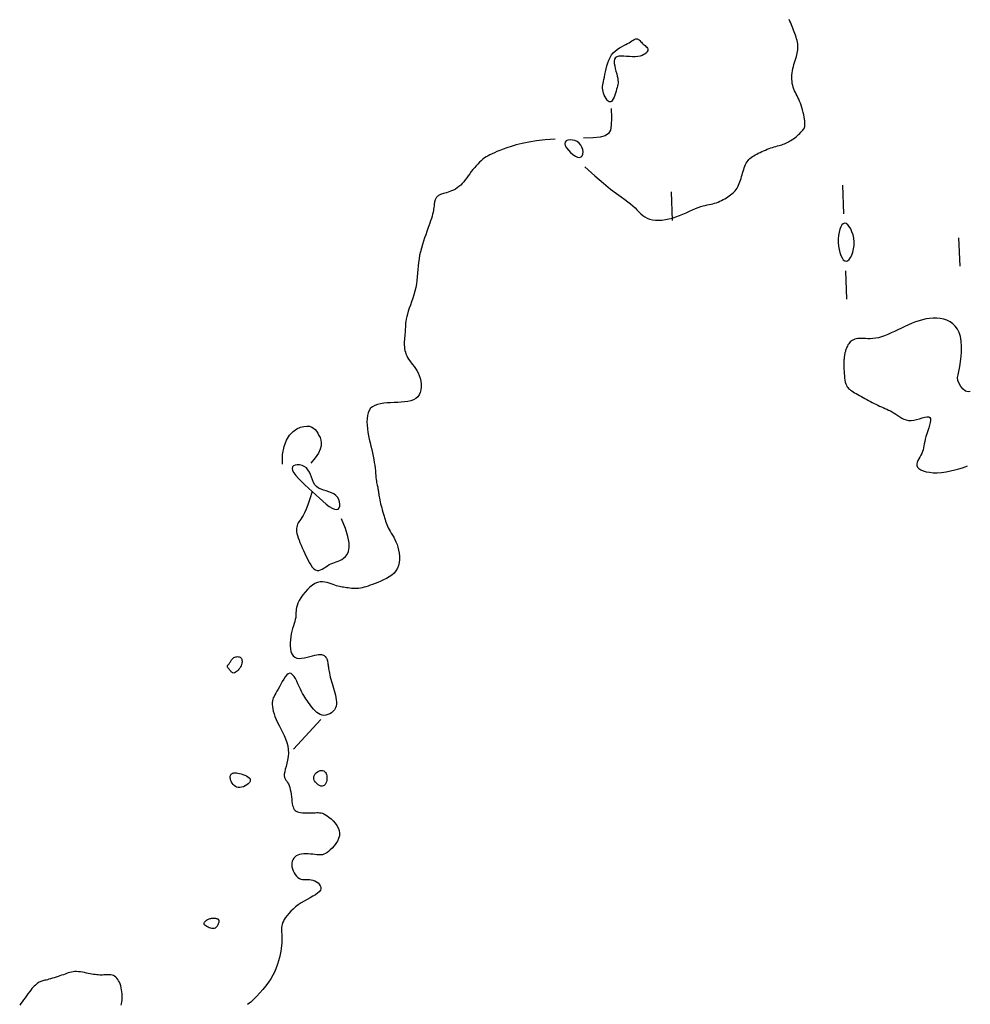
# Model space of a CAD drawing. Header units: millimetres. Extents: x 32690613 to 32693367, y 5343692 to 5344708.
# Tile 990 of 1009: x 32693332 to 32693366, y 5344472 to 5344507. Entities that reach past the tile are written whole.
import ezdxf

# ---------------------------------------------------------------- set-up
doc = ezdxf.new("R2010")
doc.units = ezdxf.units.MM
doc.header["$LTSCALE"] = 20
doc.layers.add('02-DGM_HL_491.50', color=72, linetype='Continuous')

msp = doc.modelspace()

# ---------------------------------------------------------------- linework, layer by layer
at = {"layer": '02-DGM_HL_491.50', "elevation": 491.5, "flags": 128}
for points in [[(32693352.203, 5344501.523), (32693352.561, 5344501.199), (32693352.86, 5344500.941), (32693353.107, 5344500.739), (32693353.31, 5344500.583), (32693353.475, 5344500.463), (32693353.608, 5344500.37), (32693353.718, 5344500.293), (32693353.81, 5344500.224), (32693353.892, 5344500.153), (32693353.965, 5344500.081), (32693354.034, 5344500.009), (32693354.099, 5344499.94), (32693354.165, 5344499.874), (32693354.233, 5344499.814), (32693354.306, 5344499.761), (32693354.386, 5344499.718), (32693354.476, 5344499.685), (32693354.574, 5344499.662), (32693354.68, 5344499.65), (32693354.792, 5344499.647), (32693354.909, 5344499.653), (32693355.029, 5344499.669), (32693355.152, 5344499.693), (32693355.275, 5344499.725), (32693355.399, 5344499.765), (32693355.521, 5344499.81), (32693355.641, 5344499.859), (32693355.758, 5344499.911), (32693355.871, 5344499.962), (32693355.98, 5344500.01), (32693356.082, 5344500.055), (32693356.178, 5344500.094), (32693356.267, 5344500.125), (32693356.349, 5344500.149), (32693356.426, 5344500.169), (32693356.498, 5344500.184), (32693356.566, 5344500.198), (32693356.631, 5344500.211), (32693356.694, 5344500.225), (32693356.756, 5344500.241), (32693356.818, 5344500.261), (32693356.879, 5344500.285), (32693356.94, 5344500.311), (32693356.999, 5344500.34), (32693357.057, 5344500.37), (32693357.114, 5344500.402), (32693357.168, 5344500.435), (32693357.22, 5344500.468), (32693357.27, 5344500.501), (32693357.316, 5344500.535), (32693357.361, 5344500.57), (32693357.402, 5344500.605), (32693357.441, 5344500.643), (32693357.477, 5344500.683), (32693357.511, 5344500.726), (32693357.542, 5344500.773), (32693357.57, 5344500.822), (32693357.595, 5344500.876), (32693357.619, 5344500.932), (32693357.641, 5344500.99), (32693357.661, 5344501.05), (32693357.681, 5344501.112), (32693357.7, 5344501.175), (32693357.718, 5344501.238), (32693357.737, 5344501.301), (32693357.755, 5344501.364), (32693357.775, 5344501.425), (32693357.795, 5344501.485), (32693357.817, 5344501.542), (32693357.841, 5344501.597), (32693357.867, 5344501.648), (32693357.895, 5344501.695), (32693357.926, 5344501.738), (32693357.96, 5344501.777), (32693357.996, 5344501.812), (32693358.036, 5344501.845), (32693358.08, 5344501.876), (32693358.126, 5344501.906), (32693358.176, 5344501.935), (32693358.23, 5344501.963), (32693358.287, 5344501.993), (32693358.347, 5344502.022), (32693358.41, 5344502.051), (32693358.474, 5344502.08), (32693358.538, 5344502.107), (32693358.603, 5344502.134), (32693358.667, 5344502.158), (32693358.73, 5344502.181), (32693358.79, 5344502.201), (32693358.849, 5344502.219), (32693358.906, 5344502.235), (32693358.96, 5344502.25), (32693359.013, 5344502.265), (32693359.064, 5344502.28), (32693359.114, 5344502.295), (32693359.161, 5344502.311), (32693359.208, 5344502.329), (32693359.253, 5344502.348), (32693359.297, 5344502.368), (32693359.341, 5344502.391), (32693359.384, 5344502.416), (32693359.428, 5344502.443), (32693359.472, 5344502.472), (32693359.517, 5344502.504), (32693359.563, 5344502.538), (32693359.61, 5344502.574), (32693359.656, 5344502.612), (32693359.7, 5344502.651), (32693359.743, 5344502.689), (32693359.782, 5344502.728), (32693359.817, 5344502.765), (32693359.848, 5344502.8), (32693359.873, 5344502.834), (32693359.892, 5344502.866), (32693359.907, 5344502.9), (32693359.917, 5344502.935), (32693359.923, 5344502.974), (32693359.924, 5344503.017), (32693359.922, 5344503.067), (32693359.916, 5344503.125), (32693359.906, 5344503.192), (32693359.894, 5344503.266), (32693359.879, 5344503.345), (32693359.861, 5344503.428), (32693359.841, 5344503.512), (32693359.818, 5344503.595), (32693359.793, 5344503.676), (32693359.766, 5344503.753), (32693359.737, 5344503.824), (32693359.707, 5344503.89), (32693359.677, 5344503.952), (32693359.646, 5344504.011), (32693359.616, 5344504.069), (32693359.587, 5344504.126), (32693359.56, 5344504.184), (32693359.535, 5344504.245), (32693359.514, 5344504.308), (32693359.495, 5344504.374), (32693359.48, 5344504.442), (32693359.469, 5344504.513), (32693359.462, 5344504.585), (32693359.46, 5344504.659), (32693359.462, 5344504.734), (32693359.469, 5344504.809), (32693359.481, 5344504.885), (32693359.497, 5344504.96), (32693359.516, 5344505.034), (32693359.538, 5344505.108), (32693359.56, 5344505.18), (32693359.583, 5344505.25), (32693359.605, 5344505.318), (32693359.624, 5344505.382), (32693359.641, 5344505.444), (32693359.655, 5344505.503), (32693359.666, 5344505.56), (32693359.673, 5344505.616), (32693359.677, 5344505.67), (32693359.678, 5344505.725), (32693359.675, 5344505.779), (32693359.668, 5344505.834), (32693359.658, 5344505.891), (32693359.644, 5344505.949), (32693359.628, 5344506.008), (32693359.61, 5344506.068), (32693359.589, 5344506.128), (32693359.567, 5344506.189), (32693359.545, 5344506.251), (32693359.521, 5344506.312), (32693359.498, 5344506.374), (32693359.474, 5344506.436), (32693359.45, 5344506.497), (32693359.425, 5344506.559), (32693359.398, 5344506.62), (32693359.37, 5344506.682)], [(32693353.124, 5344503.56), (32693353.135, 5344503.231), (32693353.131, 5344502.982), (32693353.101, 5344502.803), (32693353.033, 5344502.681), (32693352.917, 5344502.604), (32693352.741, 5344502.56), (32693352.494, 5344502.537), (32693352.164, 5344502.522)], [(32693351.165, 5344502.483), (32693350.813, 5344502.462), (32693350.505, 5344502.43), (32693350.236, 5344502.388), (32693350.003, 5344502.34), (32693349.801, 5344502.289), (32693349.626, 5344502.235), (32693349.475, 5344502.183), (32693349.343, 5344502.134), (32693349.228, 5344502.09), (32693349.125, 5344502.051), (32693349.034, 5344502.014), (32693348.953, 5344501.98), (32693348.88, 5344501.945), (32693348.813, 5344501.91), (32693348.749, 5344501.872), (32693348.688, 5344501.83), (32693348.627, 5344501.784), (32693348.567, 5344501.732), (32693348.507, 5344501.677), (32693348.448, 5344501.617), (32693348.39, 5344501.555), (32693348.333, 5344501.489), (32693348.277, 5344501.421), (32693348.223, 5344501.351), (32693348.17, 5344501.279), (32693348.119, 5344501.207), (32693348.067, 5344501.136), (32693348.015, 5344501.066), (32693347.963, 5344500.999), (32693347.909, 5344500.936), (32693347.852, 5344500.878), (32693347.793, 5344500.825), (32693347.731, 5344500.779), (32693347.667, 5344500.74), (32693347.602, 5344500.706), (32693347.536, 5344500.677), (32693347.473, 5344500.652), (32693347.412, 5344500.631), (32693347.354, 5344500.613), (32693347.302, 5344500.598), (32693347.255, 5344500.584), (32693347.214, 5344500.572), (32693347.178, 5344500.56), (32693347.147, 5344500.549), (32693347.119, 5344500.537), (32693347.094, 5344500.525), (32693347.071, 5344500.511), (32693347.05, 5344500.496), (32693347.03, 5344500.478), (32693347.012, 5344500.459), (32693346.995, 5344500.437), (32693346.98, 5344500.412), (32693346.966, 5344500.386), (32693346.954, 5344500.357), (32693346.944, 5344500.327), (32693346.936, 5344500.294), (32693346.93, 5344500.259), (32693346.925, 5344500.222), (32693346.921, 5344500.182), (32693346.917, 5344500.139), (32693346.912, 5344500.092), (32693346.905, 5344500.041), (32693346.896, 5344499.986), (32693346.883, 5344499.925), (32693346.867, 5344499.859), (32693346.847, 5344499.788), (32693346.824, 5344499.712), (32693346.798, 5344499.63), (32693346.768, 5344499.543), (32693346.736, 5344499.45), (32693346.702, 5344499.353), (32693346.665, 5344499.249), (32693346.627, 5344499.141), (32693346.588, 5344499.028), (32693346.549, 5344498.912), (32693346.511, 5344498.792), (32693346.475, 5344498.669), (32693346.442, 5344498.545), (32693346.414, 5344498.419), (32693346.391, 5344498.294), (32693346.374, 5344498.168), (32693346.361, 5344498.042), (32693346.351, 5344497.917), (32693346.342, 5344497.791), (32693346.332, 5344497.666), (32693346.32, 5344497.54), (32693346.303, 5344497.414), (32693346.28, 5344497.289), (32693346.25, 5344497.162), (32693346.215, 5344497.037), (32693346.175, 5344496.914), (32693346.133, 5344496.793), (32693346.091, 5344496.676), (32693346.051, 5344496.564), (32693346.014, 5344496.458), (32693345.983, 5344496.36), (32693345.959, 5344496.269), (32693345.941, 5344496.185), (32693345.929, 5344496.107), (32693345.921, 5344496.034), (32693345.915, 5344495.965), (32693345.912, 5344495.899), (32693345.909, 5344495.836), (32693345.906, 5344495.773), (32693345.901, 5344495.71), (32693345.896, 5344495.647), (32693345.89, 5344495.584), (32693345.884, 5344495.522), (32693345.88, 5344495.459), (32693345.876, 5344495.396), (32693345.874, 5344495.334), (32693345.875, 5344495.271), (32693345.879, 5344495.209), (32693345.887, 5344495.147), (32693345.899, 5344495.084), (32693345.914, 5344495.022), (32693345.935, 5344494.961), (32693345.96, 5344494.899), (32693345.991, 5344494.838), (32693346.028, 5344494.777), (32693346.071, 5344494.716), (32693346.118, 5344494.654), (32693346.168, 5344494.59), (32693346.219, 5344494.524), (32693346.27, 5344494.453), (32693346.318, 5344494.378), (32693346.362, 5344494.296), (32693346.401, 5344494.208), (32693346.432, 5344494.111), (32693346.454, 5344494.01), (32693346.467, 5344493.907), (32693346.469, 5344493.804), (32693346.459, 5344493.704), (32693346.436, 5344493.611), (32693346.399, 5344493.527), (32693346.347, 5344493.455), (32693346.279, 5344493.397), (32693346.197, 5344493.353), (32693346.103, 5344493.319), (32693345.998, 5344493.295), (32693345.886, 5344493.279), (32693345.768, 5344493.268), (32693345.645, 5344493.261), (32693345.52, 5344493.256), (32693345.396, 5344493.251), (32693345.273, 5344493.244), (32693345.155, 5344493.233), (32693345.043, 5344493.216), (32693344.938, 5344493.192), (32693344.844, 5344493.159), (32693344.762, 5344493.114), (32693344.694, 5344493.057), (32693344.642, 5344492.985), (32693344.605, 5344492.899), (32693344.58, 5344492.803), (32693344.568, 5344492.697), (32693344.565, 5344492.584), (32693344.571, 5344492.465), (32693344.584, 5344492.343), (32693344.602, 5344492.219), (32693344.624, 5344492.095), (32693344.649, 5344491.971), (32693344.676, 5344491.849), (32693344.705, 5344491.728), (32693344.732, 5344491.609), (32693344.759, 5344491.492), (32693344.784, 5344491.379), (32693344.806, 5344491.268), (32693344.824, 5344491.161), (32693344.838, 5344491.059), (32693344.85, 5344490.961), (32693344.86, 5344490.869), (32693344.868, 5344490.782), (32693344.875, 5344490.702), (32693344.882, 5344490.628), (32693344.889, 5344490.562), (32693344.897, 5344490.504), (32693344.906, 5344490.452), (32693344.915, 5344490.406), (32693344.925, 5344490.364), (32693344.934, 5344490.325), (32693344.943, 5344490.289), (32693344.951, 5344490.253), (32693344.958, 5344490.218), (32693344.964, 5344490.181), (32693344.97, 5344490.142), (32693344.975, 5344490.101), (32693344.98, 5344490.057), (32693344.986, 5344490.01), (32693344.994, 5344489.959), (32693345.003, 5344489.904), (32693345.014, 5344489.845), (32693345.029, 5344489.78), (32693345.045, 5344489.712), (32693345.063, 5344489.641), (32693345.083, 5344489.568), (32693345.103, 5344489.495), (32693345.124, 5344489.422), (32693345.144, 5344489.351), (32693345.164, 5344489.283), (32693345.183, 5344489.219), (32693345.201, 5344489.158), (32693345.22, 5344489.1), (32693345.24, 5344489.043), (32693345.261, 5344488.987), (32693345.285, 5344488.93), (32693345.312, 5344488.872), (32693345.344, 5344488.812), (32693345.38, 5344488.749), (32693345.419, 5344488.683), (32693345.46, 5344488.613), (32693345.503, 5344488.539), (32693345.544, 5344488.46), (32693345.584, 5344488.376), (32693345.62, 5344488.286), (32693345.652, 5344488.19), (32693345.677, 5344488.089), (32693345.696, 5344487.982), (32693345.706, 5344487.873), (32693345.706, 5344487.764), (32693345.695, 5344487.657), (32693345.672, 5344487.553), (32693345.635, 5344487.455), (32693345.584, 5344487.365), (32693345.517, 5344487.284), (32693345.437, 5344487.212), (32693345.348, 5344487.148), (32693345.251, 5344487.091), (32693345.149, 5344487.041), (32693345.047, 5344486.996), (32693344.947, 5344486.956), (32693344.851, 5344486.919), (32693344.762, 5344486.886), (32693344.68, 5344486.855), (32693344.604, 5344486.828), (32693344.532, 5344486.805), (32693344.464, 5344486.784), (32693344.399, 5344486.768), (32693344.336, 5344486.755), (32693344.274, 5344486.747), (32693344.211, 5344486.742), (32693344.149, 5344486.741), (32693344.088, 5344486.743), (32693344.027, 5344486.747), (32693343.967, 5344486.754), (32693343.91, 5344486.761), (32693343.854, 5344486.77), (32693343.8, 5344486.778), (32693343.749, 5344486.786), (32693343.699, 5344486.795), (32693343.65, 5344486.804), (32693343.6, 5344486.814), (32693343.55, 5344486.826), (32693343.496, 5344486.841), (32693343.44, 5344486.858), (32693343.379, 5344486.878), (32693343.313, 5344486.902), (32693343.242, 5344486.927), (32693343.167, 5344486.95), (32693343.088, 5344486.967), (32693343.005, 5344486.976), (32693342.92, 5344486.973), (32693342.833, 5344486.956), (32693342.744, 5344486.92), (32693342.653, 5344486.865), (32693342.564, 5344486.793), (32693342.477, 5344486.709), (32693342.394, 5344486.615), (32693342.318, 5344486.516), (32693342.25, 5344486.416), (32693342.193, 5344486.32), (32693342.148, 5344486.23), (32693342.116, 5344486.15), (32693342.096, 5344486.079), (32693342.084, 5344486.015), (32693342.079, 5344485.956), (32693342.078, 5344485.9), (32693342.077, 5344485.844), (32693342.074, 5344485.787), (32693342.067, 5344485.726), (32693342.054, 5344485.661), (32693342.035, 5344485.59), (32693342.012, 5344485.513), (32693341.987, 5344485.431), (32693341.961, 5344485.344), (32693341.936, 5344485.252), (32693341.913, 5344485.155), (32693341.894, 5344485.052), (32693341.88, 5344484.946), (32693341.872, 5344484.837), (32693341.873, 5344484.73), (32693341.882, 5344484.628), (32693341.902, 5344484.534), (32693341.933, 5344484.452), (32693341.976, 5344484.384), (32693342.033, 5344484.335), (32693342.104, 5344484.306), (32693342.186, 5344484.295), (32693342.277, 5344484.298), (32693342.372, 5344484.312), (32693342.47, 5344484.333), (32693342.566, 5344484.358), (32693342.656, 5344484.383), (32693342.739, 5344484.404), (32693342.811, 5344484.42), (32693342.872, 5344484.428), (32693342.925, 5344484.431), (32693342.969, 5344484.429), (32693343.006, 5344484.422), (32693343.038, 5344484.41), (32693343.064, 5344484.395), (32693343.088, 5344484.376), (32693343.108, 5344484.355), (32693343.126, 5344484.331), (32693343.142, 5344484.305), (32693343.156, 5344484.276), (32693343.168, 5344484.246), (32693343.178, 5344484.214), (32693343.187, 5344484.18), (32693343.194, 5344484.144), (32693343.2, 5344484.107), (32693343.205, 5344484.068), (32693343.21, 5344484.027), (32693343.216, 5344483.983), (32693343.222, 5344483.936), (32693343.229, 5344483.886), (32693343.239, 5344483.831), (32693343.25, 5344483.771), (32693343.264, 5344483.707), (32693343.281, 5344483.638), (32693343.3, 5344483.565), (32693343.32, 5344483.489), (32693343.342, 5344483.41), (32693343.365, 5344483.33), (32693343.389, 5344483.248), (32693343.413, 5344483.166), (32693343.437, 5344483.083), (32693343.459, 5344483.002), (32693343.478, 5344482.921), (32693343.491, 5344482.842), (32693343.499, 5344482.766), (32693343.498, 5344482.692), (32693343.487, 5344482.622), (32693343.464, 5344482.556), (32693343.429, 5344482.495), (32693343.383, 5344482.44), (32693343.328, 5344482.392), (32693343.266, 5344482.352), (32693343.199, 5344482.323), (32693343.129, 5344482.304), (32693343.059, 5344482.297), (32693342.991, 5344482.304), (32693342.925, 5344482.325), (32693342.863, 5344482.359), (32693342.804, 5344482.403), (32693342.748, 5344482.455), (32693342.696, 5344482.512), (32693342.645, 5344482.574), (32693342.598, 5344482.637), (32693342.553, 5344482.699), (32693342.51, 5344482.758), (32693342.468, 5344482.816), (32693342.428, 5344482.874), (32693342.389, 5344482.934), (32693342.35, 5344482.997), (32693342.312, 5344483.064), (32693342.272, 5344483.138), (32693342.232, 5344483.22), (32693342.19, 5344483.31), (32693342.147, 5344483.404), (32693342.103, 5344483.497), (32693342.057, 5344483.584), (32693342.01, 5344483.66), (32693341.961, 5344483.72), (32693341.912, 5344483.76), (32693341.86, 5344483.772), (32693341.808, 5344483.756), (32693341.754, 5344483.713), (32693341.701, 5344483.65), (32693341.647, 5344483.571), (32693341.595, 5344483.483), (32693341.545, 5344483.391), (32693341.497, 5344483.299), (32693341.451, 5344483.214), (32693341.409, 5344483.14), (32693341.371, 5344483.075), (32693341.337, 5344483.017), (32693341.308, 5344482.964), (32693341.283, 5344482.912), (32693341.264, 5344482.861), (32693341.251, 5344482.807), (32693341.244, 5344482.747), (32693341.244, 5344482.681), (32693341.25, 5344482.608), (32693341.263, 5344482.528), (32693341.282, 5344482.441), (32693341.309, 5344482.35), (32693341.342, 5344482.253), (32693341.382, 5344482.151), (32693341.43, 5344482.046), (32693341.484, 5344481.937), (32693341.543, 5344481.824), (32693341.602, 5344481.709), (32693341.659, 5344481.591), (32693341.712, 5344481.471), (32693341.756, 5344481.349), (32693341.79, 5344481.226), (32693341.809, 5344481.102), (32693341.812, 5344480.977), (32693341.802, 5344480.853), (32693341.782, 5344480.733), (32693341.756, 5344480.617), (32693341.728, 5344480.508), (32693341.702, 5344480.407), (32693341.681, 5344480.317), (32693341.669, 5344480.238), (32693341.669, 5344480.173), (32693341.679, 5344480.118), (32693341.698, 5344480.072), (32693341.723, 5344480.029), (32693341.752, 5344479.988), (32693341.782, 5344479.945), (32693341.812, 5344479.896), (32693341.839, 5344479.84), (32693341.861, 5344479.773), (32693341.879, 5344479.698), (32693341.894, 5344479.616), (32693341.906, 5344479.531), (32693341.917, 5344479.444), (32693341.927, 5344479.36), (32693341.936, 5344479.28), (32693341.947, 5344479.207), (32693341.96, 5344479.143), (32693341.975, 5344479.087), (32693341.995, 5344479.04), (32693342.019, 5344479.001), (32693342.048, 5344478.969), (32693342.084, 5344478.942), (32693342.128, 5344478.922), (32693342.179, 5344478.906), (32693342.24, 5344478.895), (32693342.308, 5344478.887), (32693342.381, 5344478.882), (32693342.457, 5344478.88), (32693342.533, 5344478.88), (32693342.608, 5344478.882), (32693342.68, 5344478.884), (32693342.746, 5344478.887), (32693342.805, 5344478.889), (32693342.858, 5344478.889), (32693342.907, 5344478.886), (32693342.955, 5344478.879), (32693343.003, 5344478.866), (32693343.053, 5344478.846), (32693343.107, 5344478.817), (32693343.167, 5344478.778), (32693343.235, 5344478.728), (32693343.307, 5344478.668), (32693343.379, 5344478.599), (32693343.448, 5344478.523), (32693343.509, 5344478.441), (32693343.559, 5344478.353), (32693343.593, 5344478.263), (32693343.608, 5344478.17), (32693343.601, 5344478.076), (32693343.574, 5344477.983), (32693343.531, 5344477.892), (32693343.476, 5344477.805), (32693343.414, 5344477.723), (32693343.347, 5344477.649), (32693343.28, 5344477.584), (32693343.216, 5344477.529), (32693343.159, 5344477.485), (32693343.107, 5344477.453), (32693343.059, 5344477.429), (32693343.012, 5344477.415), (32693342.965, 5344477.407), (32693342.916, 5344477.405), (32693342.863, 5344477.407), (32693342.804, 5344477.413), (32693342.737, 5344477.42), (32693342.665, 5344477.429), (32693342.588, 5344477.437), (32693342.509, 5344477.443), (32693342.429, 5344477.446), (32693342.351, 5344477.444), (32693342.276, 5344477.437), (32693342.206, 5344477.423), (32693342.142, 5344477.4), (32693342.086, 5344477.37), (32693342.037, 5344477.333), (32693341.997, 5344477.289), (32693341.966, 5344477.239), (32693341.943, 5344477.184), (32693341.93, 5344477.123), (32693341.928, 5344477.059), (32693341.936, 5344476.991), (32693341.953, 5344476.921), (32693341.979, 5344476.851), (32693342.012, 5344476.785), (32693342.051, 5344476.723), (32693342.096, 5344476.667), (32693342.145, 5344476.621), (32693342.197, 5344476.586), (32693342.251, 5344476.562), (32693342.307, 5344476.549), (32693342.365, 5344476.544), (32693342.424, 5344476.542), (32693342.485, 5344476.542), (32693342.546, 5344476.541), (32693342.609, 5344476.534), (32693342.672, 5344476.521), (32693342.735, 5344476.497), (32693342.795, 5344476.465), (32693342.85, 5344476.426), (32693342.896, 5344476.38), (32693342.931, 5344476.33), (32693342.951, 5344476.277), (32693342.954, 5344476.223), (32693342.936, 5344476.17), (32693342.895, 5344476.117), (32693342.835, 5344476.065), (32693342.758, 5344476.014), (32693342.669, 5344475.961), (32693342.571, 5344475.907), (32693342.467, 5344475.85), (32693342.362, 5344475.79), (32693342.258, 5344475.726), (32693342.159, 5344475.657), (32693342.066, 5344475.585), (32693341.98, 5344475.51), (32693341.901, 5344475.434), (32693341.83, 5344475.359), (32693341.767, 5344475.285), (32693341.713, 5344475.214), (32693341.669, 5344475.147), (32693341.635, 5344475.086), (32693341.609, 5344475.028), (32693341.592, 5344474.974), (32693341.581, 5344474.921), (32693341.575, 5344474.869), (32693341.573, 5344474.815), (32693341.573, 5344474.759), (32693341.575, 5344474.699), (32693341.578, 5344474.634), (32693341.58, 5344474.563), (32693341.581, 5344474.488), (32693341.58, 5344474.407), (32693341.577, 5344474.321), (32693341.57, 5344474.229), (32693341.56, 5344474.133), (32693341.546, 5344474.03), (32693341.526, 5344473.923), (32693341.501, 5344473.811), (32693341.47, 5344473.694), (32693341.432, 5344473.574), (32693341.385, 5344473.451), (32693341.331, 5344473.326), (32693341.267, 5344473.199), (32693341.194, 5344473.071), (32693341.111, 5344472.943), (32693341.019, 5344472.816), (32693340.92, 5344472.692), (32693340.816, 5344472.572), (32693340.708, 5344472.458), (32693340.599, 5344472.35), (32693340.489, 5344472.252), (32693340.382, 5344472.164)], [(32693361.235, 5344500.875), (32693361.274, 5344499.876)], [(32693355.279, 5344499.642), (32693355.24, 5344500.641)], [(32693365.31, 5344499.033), (32693365.349, 5344498.034)], [(32693361.391, 5344496.878), (32693361.352, 5344497.877)], [(32693365.298, 5344494.229), (32693365.352, 5344494.517), (32693365.389, 5344494.778), (32693365.409, 5344495.013), (32693365.413, 5344495.222), (32693365.4, 5344495.408), (32693365.372, 5344495.571), (32693365.328, 5344495.713), (32693365.268, 5344495.834), (32693365.194, 5344495.937), (32693365.107, 5344496.022), (32693365.009, 5344496.09), (32693364.902, 5344496.143), (32693364.787, 5344496.181), (32693364.667, 5344496.206), (32693364.544, 5344496.218), (32693364.419, 5344496.218), (32693364.295, 5344496.208), (32693364.17, 5344496.189), (32693364.046, 5344496.161), (32693363.922, 5344496.126), (32693363.799, 5344496.084), (32693363.676, 5344496.037), (32693363.553, 5344495.985), (32693363.43, 5344495.929), (32693363.307, 5344495.871), (32693363.185, 5344495.812), (32693363.064, 5344495.754), (32693362.945, 5344495.698), (32693362.829, 5344495.647), (32693362.716, 5344495.6), (32693362.606, 5344495.561), (32693362.5, 5344495.532), (32693362.399, 5344495.512), (32693362.303, 5344495.5), (32693362.212, 5344495.496), (32693362.126, 5344495.496), (32693362.045, 5344495.499), (32693361.97, 5344495.503), (32693361.899, 5344495.506), (32693361.834, 5344495.506), (32693361.774, 5344495.501), (32693361.72, 5344495.491), (32693361.67, 5344495.477), (32693361.624, 5344495.459), (32693361.583, 5344495.436), (32693361.546, 5344495.41), (32693361.513, 5344495.381), (32693361.483, 5344495.349), (32693361.456, 5344495.314), (32693361.432, 5344495.276), (32693361.41, 5344495.238), (32693361.392, 5344495.199), (32693361.375, 5344495.16), (32693361.361, 5344495.122), (32693361.349, 5344495.087), (32693361.339, 5344495.053), (32693361.331, 5344495.023), (32693361.324, 5344494.996), (32693361.319, 5344494.971), (32693361.314, 5344494.948), (32693361.31, 5344494.927), (32693361.307, 5344494.906), (32693361.304, 5344494.885), (32693361.301, 5344494.864), (32693361.299, 5344494.841), (32693361.296, 5344494.817), (32693361.293, 5344494.79), (32693361.291, 5344494.759), (32693361.289, 5344494.723), (32693361.288, 5344494.68), (32693361.287, 5344494.63), (32693361.287, 5344494.572), (32693361.288, 5344494.506), (32693361.289, 5344494.432), (32693361.293, 5344494.353), (32693361.298, 5344494.273), (32693361.304, 5344494.192), (32693361.313, 5344494.114), (32693361.324, 5344494.04), (32693361.338, 5344493.974), (32693361.354, 5344493.916), (32693361.374, 5344493.867), (32693361.396, 5344493.825), (32693361.422, 5344493.787), (32693361.452, 5344493.754), (32693361.486, 5344493.724), (32693361.524, 5344493.695), (32693361.567, 5344493.666), (32693361.614, 5344493.636), (32693361.665, 5344493.604), (32693361.72, 5344493.572), (32693361.778, 5344493.539), (32693361.838, 5344493.505), (32693361.9, 5344493.47), (32693361.964, 5344493.435), (32693362.027, 5344493.4), (32693362.091, 5344493.365), (32693362.155, 5344493.331), (32693362.219, 5344493.296), (32693362.283, 5344493.262), (32693362.347, 5344493.229), (32693362.411, 5344493.197), (32693362.474, 5344493.166), (32693362.538, 5344493.137), (32693362.602, 5344493.109), (32693362.665, 5344493.081), (32693362.729, 5344493.054), (32693362.793, 5344493.026), (32693362.856, 5344492.996), (32693362.92, 5344492.964), (32693362.984, 5344492.929), (32693363.048, 5344492.89), (32693363.113, 5344492.847), (32693363.178, 5344492.801), (32693363.245, 5344492.756), (32693363.316, 5344492.715), (32693363.389, 5344492.679), (32693363.468, 5344492.651), (32693363.552, 5344492.633), (32693363.642, 5344492.629), (32693363.739, 5344492.64), (32693363.839, 5344492.662), (32693363.939, 5344492.689), (32693364.035, 5344492.718), (32693364.123, 5344492.742), (32693364.2, 5344492.757), (32693364.262, 5344492.757), (32693364.305, 5344492.739), (32693364.327, 5344492.697), (32693364.33, 5344492.635), (32693364.318, 5344492.557), (32693364.295, 5344492.467), (32693364.264, 5344492.369), (32693364.23, 5344492.267), (32693364.195, 5344492.164), (32693364.164, 5344492.066), (32693364.14, 5344491.975), (32693364.122, 5344491.891), (32693364.107, 5344491.813), (32693364.094, 5344491.74), (32693364.081, 5344491.671), (32693364.065, 5344491.605), (32693364.046, 5344491.54), (32693364.021, 5344491.477), (32693363.989, 5344491.413), (32693363.953, 5344491.349), (32693363.917, 5344491.286), (32693363.885, 5344491.225), (32693363.86, 5344491.164), (32693363.848, 5344491.106), (32693363.85, 5344491.051), (32693363.873, 5344490.998), (32693363.917, 5344490.949), (32693363.983, 5344490.905), (32693364.068, 5344490.867), (32693364.171, 5344490.836), (32693364.289, 5344490.814), (32693364.42, 5344490.801), (32693364.562, 5344490.799), (32693364.714, 5344490.809), (32693364.872, 5344490.831), (32693365.031, 5344490.863), (32693365.183, 5344490.901), (32693365.323, 5344490.94), (32693365.444, 5344490.977), (32693365.538, 5344491.009), (32693365.6, 5344491.031), (32693365.622, 5344491.039)], [(32693365.721, 5344493.645), (32693365.641, 5344493.63), (32693365.554, 5344493.662), (32693365.468, 5344493.728), (32693365.389, 5344493.819), (32693365.325, 5344493.925), (32693365.283, 5344494.036), (32693365.272, 5344494.14), (32693365.298, 5344494.229)], [(32693341.602, 5344491.101), (32693341.61, 5344491.443), (32693341.66, 5344491.722), (32693341.743, 5344491.944), (32693341.85, 5344492.117), (32693341.974, 5344492.245), (32693342.105, 5344492.335), (32693342.235, 5344492.392), (32693342.356, 5344492.423), (32693342.462, 5344492.434), (32693342.552, 5344492.426), (32693342.628, 5344492.402), (32693342.694, 5344492.363), (32693342.75, 5344492.313), (32693342.799, 5344492.253), (32693342.842, 5344492.185), (32693342.883, 5344492.11), (32693342.92, 5344492.031), (32693342.951, 5344491.945), (32693342.966, 5344491.85), (32693342.961, 5344491.743), (32693342.929, 5344491.621), (32693342.862, 5344491.482), (32693342.755, 5344491.323), (32693342.601, 5344491.14)], [(32693342.64, 5344490.141), (32693342.562, 5344489.885), (32693342.492, 5344489.68), (32693342.431, 5344489.52), (32693342.376, 5344489.397), (32693342.328, 5344489.303), (32693342.285, 5344489.233), (32693342.248, 5344489.178), (32693342.214, 5344489.13), (32693342.183, 5344489.085), (32693342.157, 5344489.04), (32693342.134, 5344488.994), (32693342.116, 5344488.947), (32693342.103, 5344488.898), (32693342.096, 5344488.845), (32693342.095, 5344488.79), (32693342.1, 5344488.73), (32693342.112, 5344488.665), (32693342.131, 5344488.596), (32693342.155, 5344488.521), (32693342.184, 5344488.441), (32693342.218, 5344488.357), (32693342.257, 5344488.267), (32693342.298, 5344488.172), (32693342.343, 5344488.072), (32693342.389, 5344487.968), (32693342.438, 5344487.862), (32693342.489, 5344487.758), (32693342.542, 5344487.66), (32693342.595, 5344487.57), (32693342.651, 5344487.494), (32693342.707, 5344487.434), (32693342.764, 5344487.394), (32693342.822, 5344487.376), (32693342.88, 5344487.377), (32693342.939, 5344487.395), (32693342.998, 5344487.424), (32693343.058, 5344487.461), (32693343.119, 5344487.501), (32693343.179, 5344487.542), (32693343.24, 5344487.579), (32693343.302, 5344487.609), (32693343.364, 5344487.634), (32693343.426, 5344487.656), (32693343.489, 5344487.677), (32693343.552, 5344487.701), (32693343.617, 5344487.729), (32693343.682, 5344487.763), (32693343.749, 5344487.807), (32693343.815, 5344487.864), (32693343.874, 5344487.939), (32693343.92, 5344488.041), (32693343.945, 5344488.175), (32693343.94, 5344488.349), (32693343.899, 5344488.57), (32693343.814, 5344488.845), (32693343.678, 5344489.181)], [(32693341.992, 5344481.109), (32693342.952, 5344482.147)], [(32693335.951, 5344472.139), (32693335.963, 5344472.195), (32693335.972, 5344472.256), (32693335.979, 5344472.321), (32693335.982, 5344472.39), (32693335.983, 5344472.462), (32693335.98, 5344472.536), (32693335.974, 5344472.609), (32693335.964, 5344472.682), (32693335.95, 5344472.754), (32693335.933, 5344472.821), (32693335.912, 5344472.885), (32693335.887, 5344472.944), (32693335.859, 5344472.998), (32693335.827, 5344473.047), (32693335.793, 5344473.089), (32693335.756, 5344473.126), (32693335.716, 5344473.155), (32693335.675, 5344473.178), (32693335.631, 5344473.194), (32693335.586, 5344473.204), (32693335.54, 5344473.208), (32693335.493, 5344473.209), (32693335.444, 5344473.207), (32693335.395, 5344473.203), (32693335.346, 5344473.2), (32693335.296, 5344473.197), (32693335.246, 5344473.196), (32693335.195, 5344473.197), (32693335.144, 5344473.2), (32693335.091, 5344473.205), (32693335.037, 5344473.212), (32693334.981, 5344473.22), (32693334.922, 5344473.23), (32693334.86, 5344473.242), (32693334.796, 5344473.255), (32693334.729, 5344473.269), (32693334.661, 5344473.282), (32693334.591, 5344473.295), (32693334.522, 5344473.305), (32693334.454, 5344473.313), (32693334.388, 5344473.318), (32693334.324, 5344473.318), (32693334.263, 5344473.313), (32693334.204, 5344473.303), (32693334.148, 5344473.29), (32693334.092, 5344473.273), (32693334.036, 5344473.254), (32693333.98, 5344473.233), (32693333.922, 5344473.211), (32693333.862, 5344473.189), (32693333.799, 5344473.167), (32693333.734, 5344473.145), (32693333.668, 5344473.123), (32693333.602, 5344473.103), (32693333.538, 5344473.084), (32693333.476, 5344473.066), (32693333.417, 5344473.05), (32693333.364, 5344473.036), (32693333.315, 5344473.024), (32693333.272, 5344473.013), (32693333.233, 5344473.003), (32693333.198, 5344472.994), (32693333.165, 5344472.984), (32693333.133, 5344472.973), (32693333.103, 5344472.96), (32693333.073, 5344472.944), (32693333.041, 5344472.926), (32693333.009, 5344472.904), (32693332.976, 5344472.878), (32693332.941, 5344472.847), (32693332.904, 5344472.811), (32693332.864, 5344472.77), (32693332.822, 5344472.722), (32693332.778, 5344472.669), (32693332.73, 5344472.608), (32693332.68, 5344472.542), (32693332.628, 5344472.473), (32693332.577, 5344472.402), (32693332.527, 5344472.332), (32693332.478, 5344472.265), (32693332.432, 5344472.201), (32693332.39, 5344472.144)]]:
    msp.add_lwpolyline(points, dxfattribs=at)
for points in [[(32693353.702, 5344505.835), (32693353.76, 5344505.868), (32693353.81, 5344505.9), (32693353.855, 5344505.93), (32693353.895, 5344505.956), (32693353.93, 5344505.978), (32693353.962, 5344505.994), (32693353.992, 5344506.004), (32693354.021, 5344506.006), (32693354.049, 5344506), (32693354.077, 5344505.986), (32693354.105, 5344505.967), (32693354.133, 5344505.942), (32693354.161, 5344505.915), (32693354.191, 5344505.885), (32693354.221, 5344505.854), (32693354.253, 5344505.823), (32693354.286, 5344505.794), (32693354.319, 5344505.765), (32693354.349, 5344505.738), (32693354.376, 5344505.71), (32693354.398, 5344505.682), (32693354.412, 5344505.653), (32693354.418, 5344505.623), (32693354.412, 5344505.59), (32693354.395, 5344505.555), (32693354.366, 5344505.519), (32693354.325, 5344505.484), (32693354.274, 5344505.451), (32693354.212, 5344505.422), (32693354.141, 5344505.398), (32693354.06, 5344505.381), (32693353.971, 5344505.373), (32693353.873, 5344505.373), (32693353.772, 5344505.381), (32693353.669, 5344505.39), (32693353.57, 5344505.399), (32693353.477, 5344505.402), (32693353.395, 5344505.397), (32693353.327, 5344505.379), (32693353.277, 5344505.346), (32693353.247, 5344505.293), (32693353.235, 5344505.224), (32693353.238, 5344505.143), (32693353.252, 5344505.054), (32693353.273, 5344504.961), (32693353.297, 5344504.868), (32693353.322, 5344504.777), (32693353.344, 5344504.695), (32693353.359, 5344504.623), (32693353.368, 5344504.56), (32693353.371, 5344504.503), (32693353.369, 5344504.451), (32693353.362, 5344504.4), (32693353.351, 5344504.349), (32693353.337, 5344504.295), (32693353.32, 5344504.235), (32693353.3, 5344504.169), (32693353.279, 5344504.098), (32693353.255, 5344504.027), (32693353.228, 5344503.959), (32693353.2, 5344503.898), (32693353.169, 5344503.848), (32693353.136, 5344503.813), (32693353.101, 5344503.796), (32693353.064, 5344503.8), (32693353.026, 5344503.822), (32693352.988, 5344503.86), (32693352.952, 5344503.91), (32693352.918, 5344503.968), (32693352.888, 5344504.032), (32693352.863, 5344504.097), (32693352.845, 5344504.161), (32693352.833, 5344504.221), (32693352.829, 5344504.278), (32693352.83, 5344504.334), (32693352.836, 5344504.39), (32693352.846, 5344504.45), (32693352.859, 5344504.514), (32693352.875, 5344504.584), (32693352.892, 5344504.663), (32693352.91, 5344504.752), (32693352.93, 5344504.849), (32693352.952, 5344504.95), (32693352.978, 5344505.054), (32693353.01, 5344505.158), (32693353.047, 5344505.258), (32693353.09, 5344505.352), (32693353.142, 5344505.438), (32693353.203, 5344505.513), (32693353.27, 5344505.577), (32693353.342, 5344505.634), (32693353.417, 5344505.683), (32693353.493, 5344505.726), (32693353.567, 5344505.765), (32693353.638, 5344505.801)], [(32693352.023, 5344501.85), (32693352.077, 5344501.866), (32693352.115, 5344501.908), (32693352.136, 5344501.968), (32693352.141, 5344502.042), (32693352.13, 5344502.122), (32693352.103, 5344502.204), (32693352.061, 5344502.282), (32693352.004, 5344502.349), (32693351.932, 5344502.401), (32693351.852, 5344502.437), (32693351.768, 5344502.457), (32693351.687, 5344502.462), (32693351.614, 5344502.451), (32693351.555, 5344502.425), (32693351.517, 5344502.385), (32693351.504, 5344502.33), (32693351.521, 5344502.261), (32693351.565, 5344502.183), (32693351.627, 5344502.103), (32693351.704, 5344502.025), (32693351.788, 5344501.955), (32693351.873, 5344501.898), (32693351.953, 5344501.861)], [(32693361.091, 5344498.868), (32693361.101, 5344498.744), (32693361.12, 5344498.624), (32693361.147, 5344498.512), (32693361.182, 5344498.413), (32693361.222, 5344498.329), (32693361.267, 5344498.265), (32693361.316, 5344498.225), (32693361.367, 5344498.212), (32693361.419, 5344498.229), (32693361.471, 5344498.273), (32693361.52, 5344498.341), (32693361.563, 5344498.428), (32693361.6, 5344498.53), (32693361.628, 5344498.644), (32693361.644, 5344498.765), (32693361.646, 5344498.89), (32693361.634, 5344499.014), (32693361.608, 5344499.133), (32693361.572, 5344499.244), (32693361.528, 5344499.344), (32693361.477, 5344499.427), (32693361.423, 5344499.491), (32693361.368, 5344499.531), (32693361.315, 5344499.544), (32693361.265, 5344499.527), (32693361.219, 5344499.483), (32693361.18, 5344499.415), (32693361.146, 5344499.329), (32693361.12, 5344499.227), (32693361.101, 5344499.113), (32693361.091, 5344498.992)], [(32693343.499, 5344489.507), (32693343.553, 5344489.524), (32693343.59, 5344489.566), (32693343.611, 5344489.626), (32693343.616, 5344489.7), (32693343.605, 5344489.78), (32693343.579, 5344489.862), (32693343.536, 5344489.94), (32693343.479, 5344490.007), (32693343.407, 5344490.06), (32693343.324, 5344490.1), (32693343.234, 5344490.132), (32693343.14, 5344490.16), (32693343.045, 5344490.189), (32693342.955, 5344490.221), (32693342.872, 5344490.261), (32693342.8, 5344490.314), (32693342.742, 5344490.381), (32693342.695, 5344490.461), (32693342.656, 5344490.549), (32693342.62, 5344490.641), (32693342.585, 5344490.732), (32693342.546, 5344490.82), (32693342.499, 5344490.9), (32693342.441, 5344490.967), (32693342.369, 5344491.019), (32693342.289, 5344491.055), (32693342.205, 5344491.075), (32693342.124, 5344491.08), (32693342.051, 5344491.069), (32693341.992, 5344491.043), (32693341.954, 5344491.003), (32693341.941, 5344490.948), (32693341.959, 5344490.878), (32693342.004, 5344490.796), (32693342.074, 5344490.704), (32693342.163, 5344490.602), (32693342.268, 5344490.493), (32693342.386, 5344490.379), (32693342.511, 5344490.261), (32693342.64, 5344490.141), (32693342.769, 5344490.022), (32693342.897, 5344489.906), (32693343.02, 5344489.798), (32693343.137, 5344489.702), (32693343.245, 5344489.621), (32693343.343, 5344489.559), (32693343.428, 5344489.52)], [(32693339.673, 5344484.016), (32693339.676, 5344484.03), (32693339.682, 5344484.044), (32693339.692, 5344484.059), (32693339.704, 5344484.074), (32693339.718, 5344484.09), (32693339.733, 5344484.107), (32693339.748, 5344484.126), (32693339.763, 5344484.146), (32693339.778, 5344484.169), (32693339.792, 5344484.192), (32693339.807, 5344484.217), (32693339.822, 5344484.241), (32693339.839, 5344484.265), (32693339.858, 5344484.287), (32693339.879, 5344484.307), (32693339.904, 5344484.324), (32693339.932, 5344484.338), (32693339.963, 5344484.348), (32693339.995, 5344484.354), (32693340.028, 5344484.356), (32693340.061, 5344484.354), (32693340.091, 5344484.346), (32693340.119, 5344484.334), (32693340.143, 5344484.317), (32693340.162, 5344484.294), (32693340.176, 5344484.267), (32693340.185, 5344484.235), (32693340.189, 5344484.2), (32693340.188, 5344484.163), (32693340.182, 5344484.123), (32693340.171, 5344484.081), (32693340.154, 5344484.039), (32693340.132, 5344483.997), (32693340.107, 5344483.955), (32693340.078, 5344483.916), (32693340.046, 5344483.88), (32693340.014, 5344483.847), (32693339.982, 5344483.82), (32693339.95, 5344483.8), (32693339.921, 5344483.787), (32693339.894, 5344483.782), (32693339.869, 5344483.785), (32693339.847, 5344483.793), (32693339.827, 5344483.807), (32693339.808, 5344483.824), (32693339.79, 5344483.843), (32693339.773, 5344483.864), (32693339.757, 5344483.885), (32693339.741, 5344483.904), (32693339.725, 5344483.923), (32693339.71, 5344483.94), (32693339.697, 5344483.957), (32693339.687, 5344483.972), (32693339.678, 5344483.987), (32693339.674, 5344484.002)], [(32693340.093, 5344480.266), (32693340.154, 5344480.25), (32693340.217, 5344480.23), (32693340.281, 5344480.206), (32693340.341, 5344480.177), (32693340.395, 5344480.145), (32693340.437, 5344480.11), (32693340.466, 5344480.071), (32693340.477, 5344480.03), (32693340.469, 5344479.986), (32693340.444, 5344479.941), (32693340.404, 5344479.898), (32693340.353, 5344479.858), (32693340.295, 5344479.823), (32693340.232, 5344479.795), (32693340.168, 5344479.776), (32693340.106, 5344479.767), (32693340.05, 5344479.771), (32693339.998, 5344479.786), (32693339.952, 5344479.809), (32693339.912, 5344479.84), (32693339.876, 5344479.876), (32693339.846, 5344479.916), (32693339.821, 5344479.957), (32693339.802, 5344479.997), (32693339.787, 5344480.036), (32693339.777, 5344480.073), (32693339.772, 5344480.107), (32693339.772, 5344480.139), (32693339.775, 5344480.168), (32693339.783, 5344480.194), (32693339.795, 5344480.217), (32693339.81, 5344480.237), (32693339.829, 5344480.254), (32693339.852, 5344480.268), (32693339.879, 5344480.277), (32693339.911, 5344480.284), (32693339.948, 5344480.286), (32693339.99, 5344480.284), (32693340.038, 5344480.277)], [(32693342.993, 5344479.814), (32693342.947, 5344479.819), (32693342.899, 5344479.838), (32693342.85, 5344479.868), (32693342.804, 5344479.907), (32693342.763, 5344479.952), (32693342.73, 5344480.003), (32693342.708, 5344480.055), (32693342.698, 5344480.108), (32693342.704, 5344480.159), (32693342.722, 5344480.206), (32693342.752, 5344480.25), (32693342.789, 5344480.289), (32693342.833, 5344480.321), (32693342.879, 5344480.345), (32693342.926, 5344480.362), (32693342.972, 5344480.369), (32693343.013, 5344480.365), (32693343.05, 5344480.352), (32693343.083, 5344480.33), (32693343.11, 5344480.301), (32693343.132, 5344480.265), (32693343.149, 5344480.223), (32693343.16, 5344480.176), (32693343.165, 5344480.126), (32693343.164, 5344480.073), (32693343.157, 5344480.019), (32693343.144, 5344479.967), (32693343.125, 5344479.919), (32693343.1, 5344479.878), (32693343.07, 5344479.845), (32693343.034, 5344479.823)], [(32693338.863, 5344474.974), (32693338.855, 5344475.001), (32693338.858, 5344475.028), (32693338.87, 5344475.053), (32693338.89, 5344475.078), (32693338.915, 5344475.1), (32693338.944, 5344475.121), (32693338.974, 5344475.139), (32693339.006, 5344475.154), (32693339.036, 5344475.166), (32693339.064, 5344475.176), (32693339.092, 5344475.183), (32693339.118, 5344475.187), (32693339.144, 5344475.19), (32693339.168, 5344475.191), (32693339.192, 5344475.191), (32693339.215, 5344475.19), (32693339.238, 5344475.189), (32693339.26, 5344475.187), (32693339.281, 5344475.183), (32693339.3, 5344475.179), (32693339.318, 5344475.173), (32693339.334, 5344475.166), (32693339.347, 5344475.157), (32693339.358, 5344475.146), (32693339.366, 5344475.133), (32693339.371, 5344475.117), (32693339.374, 5344475.1), (32693339.374, 5344475.081), (32693339.371, 5344475.06), (32693339.367, 5344475.037), (32693339.361, 5344475.013), (32693339.352, 5344474.987), (32693339.342, 5344474.96), (32693339.329, 5344474.933), (32693339.313, 5344474.907), (32693339.295, 5344474.882), (32693339.272, 5344474.861), (32693339.245, 5344474.844), (32693339.213, 5344474.833), (32693339.176, 5344474.827), (32693339.133, 5344474.829), (32693339.087, 5344474.838), (32693339.039, 5344474.852), (32693338.993, 5344474.871), (32693338.949, 5344474.894), (32693338.912, 5344474.919), (32693338.882, 5344474.946)]]:
    msp.add_lwpolyline(points, close=True, dxfattribs=at)

doc.saveas('drawing.dxf')
